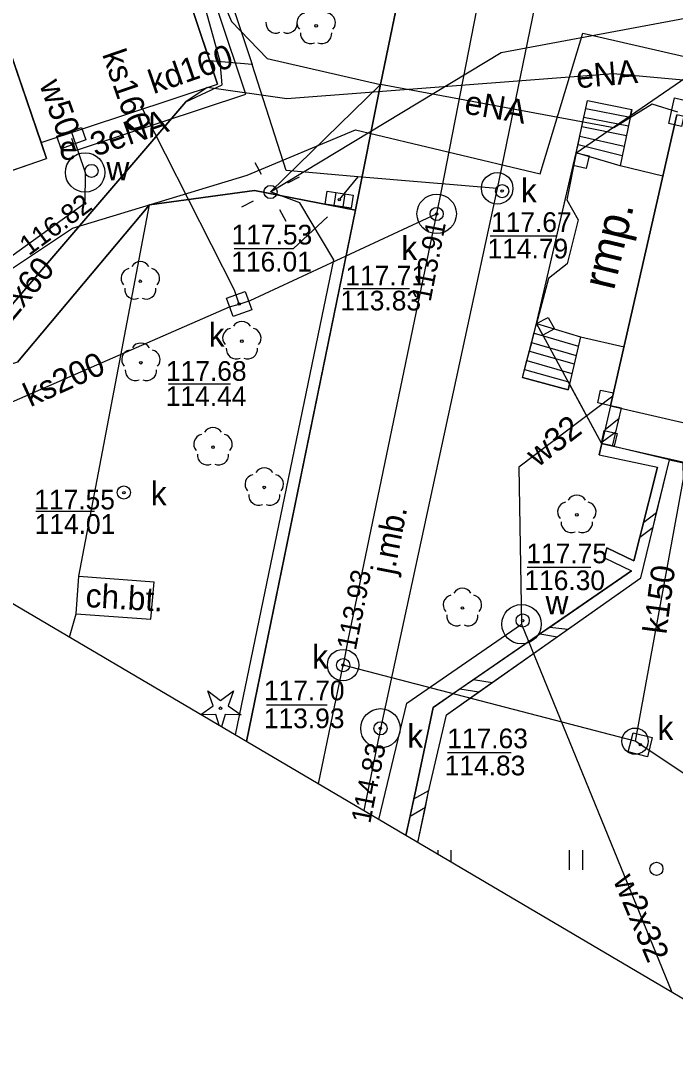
# Model space of a CAD drawing. Extents: x 6434771 to 6436222, y 5663454 to 5664782.
# Drawn here: x 6435054.2 to 6435079.09, y 5663897 to 5663936.61 of the extents above; entities that cross this region are included whole.
import ezdxf

# ---------------------------------------------------------------- set-up
doc = ezdxf.new("R2010")
doc.units = 0
for name, color, linetype in [('Warstwa 1', 7, 'Continuous'), ('Warstwa 10', 7, 'Continuous'), ('Warstwa 11', 7, 'Continuous'), ('Warstwa 12', 7, 'Continuous'), ('Warstwa 13', 7, 'Continuous'), ('Warstwa 14', 7, 'Continuous'), ('Warstwa 15', 7, 'Continuous'), ('Warstwa 2', 7, 'Continuous'), ('Warstwa 21', 7, 'Continuous'), ('Warstwa 31', 7, 'Continuous'), ('Warstwa 32', 7, 'Continuous'), ('Warstwa 33', 7, 'Continuous'), ('Warstwa 36', 7, 'Continuous'), ('Warstwa 4', 7, 'Continuous'), ('Warstwa 5', 7, 'Continuous'), ('Warstwa 51', 7, 'Continuous'), ('Warstwa 6', 7, 'Continuous'), ('Warstwa 63', 7, 'Continuous'), ('Warstwa 7', 7, 'Continuous'), ('Warstwa 8', 7, 'Continuous'), ('Warstwa 9', 7, 'Continuous')]:
    doc.layers.add(name, color=color, linetype=linetype)

msp = doc.modelspace()

# ---------------------------------------------------------------- linework, layer by layer
at = {"layer": 'Warstwa 1'}
msp.add_lwpolyline([(6435030.566, 5663973.645), (6435039.149, 5663947.769), (6435036.993, 5663946.976), (6435036.181, 5663946.696), (6435041.489, 5663931.466), (6435045.908, 5663932.932), (6435047.477, 5663928.708), (6435055.177, 5663931.364), (6435053.638, 5663935.876), (6435053.38, 5663935.79), (6435049.528, 5663946.824), (6435049.084, 5663948.096), (6435056.145, 5663950.764), (6435054.179, 5663956.908), (6435052.694, 5663956.436), (6435051.592, 5663959.62), (6435051.538, 5663959.777), (6435045.895, 5663957.98), (6435039.739, 5663976.169)], dxfattribs=at)
for points in [[(6435054.968, 5663931.977), (6435061.675, 5663934.196), (6435060.083, 5663938.986), (6435058.336, 5663938.407), (6435057.573, 5663940.676), (6435059.09, 5663941.188), (6435057.873, 5663944.773), (6435056.356, 5663944.251), (6435055.513, 5663946.481), (6435057.401, 5663947.139), (6435056.145, 5663950.764), (6435049.424, 5663948.225)], [(6435079.153, 5663933.025), (6435076.628, 5663921.954), (6435086.153, 5663919.759), (6435087.322, 5663920.555), (6435088.39, 5663925.272), (6435089.567, 5663925.068), (6435090.232, 5663927.91), (6435088.627, 5663930.84)]]:
    msp.add_lwpolyline(points, close=True, dxfattribs=at)
msp.add_circle((6435078.375, 5663904.322), 0.25, dxfattribs=at)
at = {"layer": 'Warstwa 10'}
for points in [[(6435061.043, 5663910.199), (6435061.514, 5663910.525), (6435061.312, 5663911.101), (6435061.797, 5663910.731), (6435062.282, 5663911.101), (6435062.08, 5663910.525), (6435062.582, 5663910.178), (6435061.972, 5663910.192), (6435061.834, 5663909.733)], [(6435061.744, 5663909.786), (6435061.622, 5663910.192), (6435061.077, 5663910.179)]]:
    msp.add_lwpolyline(points, dxfattribs=at)
msp.add_circle((6435061.797, 5663910.433), 0.05, dxfattribs=at)
at = {"layer": 'Warstwa 11'}
for centre in [(6435065.432, 5663936.421), (6435058.744, 5663926.691), (6435062.607, 5663924.414), (6435058.766, 5663923.591), (6435061.508, 5663920.377), (6435063.459, 5663918.844), (6435075.348, 5663917.8), (6435070.995, 5663914.252)]:
    msp.add_circle(centre, 0.05, dxfattribs=at)
for centre, start, end in [((6435065.075, 5663936.537), 102.1471, 221.8529), ((6435065.789, 5663936.537), 318.1471, 77.8529), ((6435063.897, 5663936.514), 174.1471, 293.8529), ((6435064.337, 5663936.514), 246.1471, 5.8529), ((6435065.212, 5663936.118), 174.1471, 293.8529), ((6435065.652, 5663936.118), 246.1471, 5.8529), ((6435058.744, 5663927.066), 30.1471, 149.8529), ((6435058.387, 5663926.807), 102.1471, 221.8529), ((6435059.101, 5663926.807), 318.1471, 77.8529), ((6435058.524, 5663926.388), 174.1471, 293.8529), ((6435058.964, 5663926.388), 246.1471, 5.8529), ((6435062.607, 5663924.789), 30.1471, 149.8529), ((6435062.25, 5663924.53), 102.1471, 221.8529), ((6435062.964, 5663924.53), 318.1471, 77.8529), ((6435058.766, 5663923.966), 30.1471, 149.8529), ((6435058.409, 5663923.707), 102.1471, 221.8529), ((6435059.123, 5663923.707), 318.1471, 77.8529), ((6435062.387, 5663924.111), 174.1471, 293.8529), ((6435062.827, 5663924.111), 246.1471, 5.8529), ((6435058.546, 5663923.288), 174.1471, 293.8529), ((6435058.986, 5663923.288), 246.1471, 5.8529), ((6435061.508, 5663920.752), 30.1471, 149.8529), ((6435061.151, 5663920.493), 102.1471, 221.8529), ((6435061.865, 5663920.493), 318.1471, 77.8529), ((6435061.288, 5663920.074), 174.1471, 293.8529), ((6435061.728, 5663920.074), 246.1471, 5.8529), ((6435063.459, 5663919.219), 30.1471, 149.8529), ((6435063.102, 5663918.96), 102.1471, 221.8529), ((6435063.816, 5663918.96), 318.1471, 77.8529), ((6435063.239, 5663918.541), 174.1471, 293.8529), ((6435063.679, 5663918.541), 246.1471, 5.8529), ((6435074.991, 5663917.916), 102.1471, 221.8529), ((6435075.348, 5663918.175), 30.1471, 149.8529), ((6435075.705, 5663917.916), 318.1471, 77.8529), ((6435075.128, 5663917.497), 174.1471, 293.8529), ((6435075.568, 5663917.497), 246.1471, 5.8529), ((6435070.638, 5663914.368), 102.1471, 221.8529), ((6435070.995, 5663914.627), 30.1471, 149.8529), ((6435071.352, 5663914.368), 318.1471, 77.8529), ((6435070.775, 5663913.949), 174.1471, 293.8529), ((6435071.215, 5663913.949), 246.1471, 5.8529)]:
    msp.add_arc(centre, 0.375, start, end, dxfattribs=at)
at = {"layer": 'Warstwa 12'}
for points in [[(6435047.391, 5663918.255), (6435060.477, 5663933.521), (6435061.855, 5663934.174), (6435061.776, 5663935.055), (6435058.558, 5663946.715)], [(6435056.12, 5663932.143), (6435056.274, 5663931.671), (6435062.751, 5663933.813), (6435060.695, 5663940.008)], [(6435063.696, 5663930.091), (6435072.471, 5663935.396), (6435084.159, 5663937.604), (6435099.338, 5663932.48), (6435124.367, 5663918.137), (6435165.517, 5663894.728), (6435170.23, 5663892.401), (6435196.432, 5663878.313), (6435197.764, 5663876.037), (6435200.507, 5663874.574)], [(6435036.434, 5663924.72), (6435036.968, 5663924.705), (6435037.38, 5663924.92), (6435043.089, 5663922.25), (6435047.82, 5663923.153), (6435056.168, 5663928.712), (6435062.803, 5663930.732), (6435066.935, 5663932.452), (6435073.955, 5663930.787), (6435075.57, 5663936.138), (6435090.719, 5663932.655), (6435100.267, 5663929.059), (6435106.207, 5663926.557), (6435117.159, 5663920.834), (6435117.521, 5663919.329)], [(6435243.45, 5663833.342), (6435243.347, 5663833.392), (6435243.041, 5663835.668), (6435233.883, 5663842.599), (6435229.544, 5663847.621), (6435230.488, 5663855.43), (6435227.071, 5663861.482), (6435200.606, 5663877.013), (6435196.659, 5663878.93), (6435171.937, 5663892.14), (6435164.739, 5663895.707), (6435120.054, 5663921.259), (6435106.974, 5663928.778), (6435090.917, 5663933.312), (6435076.731, 5663934.584), (6435064.319, 5663933.634), (6435061.286, 5663934.067)], [(6435079.194, 5663933.129), (6435078.218, 5663933.436), (6435076.756, 5663932.533), (6435067.876, 5663934.181), (6435063.696, 5663930.091)], [(6435061.292, 5663934.069), (6435060.477, 5663933.521), (6435047.391, 5663918.255)], [(6435056.122, 5663932.363), (6435056.644, 5663930.837), (6435056.63, 5663929.657), (6435046.944, 5663922.674), (6435043.457, 5663921.266), (6435042.118, 5663921.366)], [(6435062.368, 5663909.418), (6435066.105, 5663927.502), (6435064.811, 5663929.678), (6435063.696, 5663930.091)], [(6435076.713, 5663922.323), (6435073.14, 5663919.617), (6435073.247, 5663913.635)], [(6435067.814, 5663906.204), (6435068.88, 5663910.628), (6435073.247, 5663913.635)], [(6435073.247, 5663913.635), (6435078.96, 5663899.628)]]:
    msp.add_lwpolyline(points, dxfattribs=at)
at = {"layer": 'Warstwa 14'}
for p, q in [((6435072.056, 5663928.425), (6435074.573, 5663928.425)), ((6435066.461, 5663926.416), (6435068.978, 5663926.416)), ((6435059.817, 5663922.782), (6435062.173, 5663922.782)), ((6435057, 5663917.924), (6435054.764, 5663917.924)), ((6435073.459, 5663915.802), (6435075.883, 5663915.802)), ((6435063.542, 5663910.567), (6435065.857, 5663910.567)), ((6435070.426, 5663908.756), (6435072.854, 5663908.756))]:
    msp.add_line(p, q, dxfattribs=at)
msp.add_lwpolyline([(6435062.309, 5663927.938), (6435064.57, 5663927.938), (6435065.869, 5663929.151)], dxfattribs=at)
for centre in [(6435072.507, 5663930.125), (6435066.312, 5663929.8), (6435056.63, 5663929.657), (6435070.016, 5663929.255), (6435070.016, 5663929.255), (6435062.504, 5663925.826), (6435058.117, 5663918.648), (6435073.289, 5663913.774), (6435066.458, 5663912.077), (6435066.458, 5663912.077), (6435067.879, 5663909.67), (6435067.879, 5663909.67), (6435077.76, 5663909.045)]:
    msp.add_circle(centre, 0.045, dxfattribs=at)
at = {"layer": 'Warstwa 15'}
for centre, radius in [((6435056.644, 5663930.837), 0.75), ((6435072.318, 5663930.227), 0.6), ((6435070.016, 5663929.255), 0.75), ((6435073.247, 5663913.635), 0.75), ((6435066.458, 5663912.077), 0.6), ((6435067.879, 5663909.67), 0.75), ((6435077.564, 5663909.182), 0.5)]:
    msp.add_circle(centre, radius, dxfattribs=at)
at = {"layer": 'Warstwa 2'}
msp.add_circle((6435063.696, 5663930.091), 0.25, dxfattribs=at)
at = {"layer": 'Warstwa 21'}
for points in [[(6435078.841, 5663932.696), (6435079.06, 5663933.672), (6435079.547, 5663933.562), (6435079.328, 5663932.586), (6435078.841, 5663932.696)], [(6435055.565, 5663932.211), (6435056.508, 5663932.546), (6435056.675, 5663932.075), (6435055.732, 5663931.74), (6435055.565, 5663932.211)]]:
    msp.add_lwpolyline(points, dxfattribs=at)
at = {"layer": 'Warstwa 31'}
msp.add_lwpolyline([(6435078.624, 5663930.691), (6435076.999, 5663931.09), (6435075.325, 5663931.581), (6435074.963, 5663929.795), (6435075.394, 5663929.03), (6435074.974, 5663927.355), (6435074.267, 5663926.803), (6435073.816, 5663925.079), (6435075.49, 5663924.578), (6435077.146, 5663924.198)], close=True, dxfattribs=at)
at = {"layer": 'Warstwa 33'}
for p, q in [((6435075.325, 5663931.581), (6435079.5, 5663934.45)), ((6435076.628, 5663921.954), (6435079.153, 5663933.025)), ((6435073.816, 5663925.079), (6435075.325, 5663931.581)), ((6435073.816, 5663925.079), (6435076.281, 5663920.519)), ((6435076.628, 5663921.954), (6435086.153, 5663919.759)), ((6435076.281, 5663920.519), (6435084.639, 5663918.627))]:
    msp.add_line(p, q, dxfattribs=at)
for points in [[(6435075.812, 5663931.468), (6435075.699, 5663930.981), (6435075.212, 5663931.094), (6435075.325, 5663931.581)], [(6435074.256, 5663925.317), (6435074.494, 5663924.877), (6435074.054, 5663924.639), (6435073.816, 5663925.079)], [(6435076.141, 5663922.065), (6435076.252, 5663922.552), (6435076.739, 5663922.441), (6435076.628, 5663921.954)], [(6435076.391, 5663921.007), (6435076.879, 5663920.897), (6435076.769, 5663920.409), (6435076.281, 5663920.519)]]:
    msp.add_lwpolyline(points, close=True, dxfattribs=at)
at = {"layer": 'Warstwa 36'}
for points in [[(6435076.999, 5663931.09), (6435075.325, 5663931.581), (6435075.749, 5663933.576), (6435077.435, 5663933.235), (6435076.999, 5663931.09)], [(6435075.615, 5663932.946), (6435077.307, 5663932.606)], [(6435075.684, 5663933.273), (6435077.374, 5663932.936)], [(6435075.539, 5663932.59), (6435077.232, 5663932.236)], [(6435075.461, 5663932.217), (6435077.15, 5663931.835)], [(6435075.394, 5663931.904), (6435077.077, 5663931.475)], [(6435073.816, 5663925.079), (6435075.49, 5663924.578), (6435075.015, 5663922.554), (6435073.281, 5663923.025), (6435073.816, 5663925.079)], [(6435073.723, 5663924.722), (6435075.407, 5663924.222)], [(6435073.629, 5663924.364), (6435075.323, 5663923.868)], [(6435073.543, 5663924.032), (6435075.247, 5663923.544)], [(6435073.451, 5663923.679), (6435075.162, 5663923.178)], [(6435073.361, 5663923.332), (6435075.086, 5663922.856)]]:
    msp.add_lwpolyline(points, dxfattribs=at)
at = {"layer": 'Warstwa 4'}
for p, q in [((6435066.178, 5663930.074), (6435066.1, 5663929.581)), ((6435066.524, 5663930.019), (6435066.446, 5663929.526))]:
    msp.add_line(p, q, dxfattribs=at)
for points in [[(6435063.348, 5663930.756), (6435063.117, 5663931.199)], [(6435064.361, 5663930.439), (6435064.804, 5663930.67)], [(6435063.031, 5663929.743), (6435062.588, 5663929.512)], [(6435064.044, 5663929.426), (6435064.275, 5663928.983)]]:
    msp.add_lwpolyline(points, dxfattribs=at)
for points in [[(6435065.857, 5663930.125), (6435066.845, 5663929.968), (6435066.767, 5663929.475), (6435065.779, 5663929.632)], [(6435062.278, 5663925.346), (6435062.024, 5663926.052), (6435062.73, 5663926.306), (6435062.984, 5663925.6)], [(6435077.306, 5663908.771), (6435077.486, 5663909.499), (6435078.214, 5663909.319), (6435078.034, 5663908.591)]]:
    msp.add_lwpolyline(points, close=True, dxfattribs=at)
for centre in [(6435056.885, 5663930.894), (6435072.507, 5663930.125), (6435070.016, 5663929.255), (6435058.117, 5663918.648), (6435073.289, 5663913.774), (6435066.458, 5663912.077), (6435067.879, 5663909.67)]:
    msp.add_circle(centre, 0.25, dxfattribs=at)
at = {"layer": 'Warstwa 5'}
for p, q in [((6435067.876, 5663934.181), (6435070.44, 5663946.571)), ((6435060.716, 5663940.038), (6435062.214, 5663936.58)), ((6435062.214, 5663936.58), (6435063.567, 5663935.173)), ((6435063.567, 5663935.173), (6435067.876, 5663934.181)), ((6435059.089, 5663929.597), (6435063.086, 5663930.149)), ((6435063.086, 5663930.149), (6435066.925, 5663929.398)), ((6435054.066, 5663923.618), (6435059.089, 5663929.597)), ((6435056.408, 5663915.469), (6435059.089, 5663929.597)), ((6435056.408, 5663915.469), (6435059.089, 5663929.597)), ((6435062.786, 5663909.171), (6435066.925, 5663929.398)), ((6435078.384, 5663917.886), (6435078.874, 5663919.897)), ((6435078.874, 5663919.897), (6435085.117, 5663918.511)), ((6435078.248, 5663917.326), (6435078.384, 5663917.886)), ((6435077.779, 5663915.4), (6435078.248, 5663917.326)), ((6435056.3, 5663914.03), (6435056.408, 5663915.469)), ((6435056.408, 5663915.469), (6435059.276, 5663915.254)), ((6435059.138, 5663913.826), (6435059.276, 5663915.254)), ((6435074.605, 5663913.16), (6435077.779, 5663915.4)), ((6435056.052, 5663913.144), (6435056.3, 5663914.03)), ((6435056.052, 5663913.144), (6435056.3, 5663914.03)), ((6435056.3, 5663914.03), (6435059.138, 5663913.826)), ((6435072.129, 5663911.413), (6435074.605, 5663913.16)), ((6435071.624, 5663911.056), (6435072.129, 5663911.413)), ((6435070.395, 5663910.189), (6435071.624, 5663911.056)), ((6435069.699, 5663907.207), (6435070.395, 5663910.189)), ((6435069.586, 5663906.67), (6435069.699, 5663907.207)), ((6435069.303, 5663905.326), (6435069.586, 5663906.67)), ((6435070.073, 5663904.871), (6435070.073, 5663905.036)), ((6435070.573, 5663904.576), (6435070.573, 5663905.036)), ((6435075.073, 5663904.286), (6435075.073, 5663905.036)), ((6435075.573, 5663904.286), (6435075.573, 5663905.036))]:
    msp.add_line(p, q, dxfattribs=at)
at = {"layer": 'Warstwa 51'}
for points in [[(6435076.628, 5663921.954), (6435076.196, 5663920.08), (6435078.42, 5663919.613), (6435077.517, 5663916.043), (6435076.483, 5663916.546), (6435076.398, 5663916.157), (6435077.422, 5663915.664)], [(6435077.779, 5663915.4), (6435078.874, 5663919.897), (6435076.704, 5663920.419), (6435077.046, 5663921.858), (6435076.628, 5663921.954)], [(6435076.42, 5663921.053), (6435076.956, 5663921.477)], [(6435076.311, 5663920.577), (6435076.831, 5663920.957)], [(6435077.891, 5663917.517), (6435078.384, 5663917.886)], [(6435077.748, 5663916.954), (6435078.247, 5663917.326)], [(6435077.422, 5663915.664), (6435069.879, 5663910.465), (6435069.221, 5663907.333), (6435068.847, 5663905.595)], [(6435069.303, 5663905.326), (6435069.699, 5663907.207), (6435070.395, 5663910.189), (6435077.779, 5663915.4)], [(6435074.32, 5663913.527), (6435075.007, 5663913.445)], [(6435073.94, 5663913.264), (6435074.606, 5663913.16)], [(6435071.416, 5663911.524), (6435072.129, 5663911.413)], [(6435070.9, 5663911.17), (6435071.624, 5663911.056)], [(6435069.147, 5663906.992), (6435069.719, 5663907.303)], [(6435069.004, 5663906.328), (6435069.587, 5663906.671)]]:
    msp.add_lwpolyline(points, dxfattribs=at)
at = {"layer": 'Warstwa 6'}
for points in [[(6435070.44, 5663946.571), (6435067.876, 5663934.181), (6435066.928, 5663929.412), (6435062.786, 5663909.171)], [(6435066.925, 5663929.398), (6435063.086, 5663930.149), (6435059.089, 5663929.597), (6435054.066, 5663923.618), (6435043.831, 5663920.355)]]:
    msp.add_lwpolyline(points, dxfattribs=at)
for centre in [(6435072.507, 5663930.125), (6435066.312, 5663929.8), (6435070.016, 5663929.255), (6435062.504, 5663925.826), (6435058.117, 5663918.648), (6435073.289, 5663913.774), (6435066.458, 5663912.077), (6435067.879, 5663909.67), (6435077.76, 5663909.045)]:
    msp.add_circle(centre, 0.045, dxfattribs=at)
at = {"layer": 'Warstwa 63'}
msp.add_lwpolyline([(6435677.2, 5663546.629), (6436084.093, 5664236.205), (6435222.122, 5664744.822), (6434815.229, 5664055.245)], close=True, dxfattribs=at)
at = {"layer": 'Warstwa 7'}
for points in [[(6435059.091, 5663946.708), (6435063.004, 5663934.95)], [(6435073.384, 5663946.535), (6435070.197, 5663930.193), (6435070.016, 5663929.255)], [(6435075.668, 5663946.507), (6435072.318, 5663930.227)], [(6435063.004, 5663934.95), (6435061.378, 5663935.09)], [(6435072.318, 5663930.227), (6435067.023, 5663930.671), (6435064.296, 5663930.904), (6435063.004, 5663934.95)], [(6435062.504, 5663925.826), (6435062.33, 5663926.358), (6435058.831, 5663933.255)], [(6435067.023, 5663930.671), (6435066.312, 5663929.8)], [(6435072.318, 5663930.227), (6435068.08, 5663910.597), (6435067.879, 5663909.67), (6435067.247, 5663906.539)], [(6435062.504, 5663925.826), (6435062.916, 5663925.961), (6435070.016, 5663929.255)], [(6435070.016, 5663929.255), (6435069.9, 5663928.716), (6435066.639, 5663913.025), (6435066.458, 5663912.077)], [(6435053.757, 5663922.051), (6435062.14, 5663925.723), (6435062.504, 5663925.826)], [(6435079.382, 5663919.785), (6435079.395, 5663919.171), (6435077.564, 5663909.182)], [(6435115.769, 5663916.721), (6435114.085, 5663917.584), (6435113.932, 5663917.043), (6435102.384, 5663899.932), (6435102.115, 5663899.46), (6435101.843, 5663899.008), (6435098.705, 5663895.096), (6435077.564, 5663909.182)], [(6435065.521, 5663907.557), (6435066.458, 5663912.077)], [(6435077.564, 5663909.182), (6435066.458, 5663912.077)]]:
    msp.add_lwpolyline(points, dxfattribs=at)
at = {"layer": 'Warstwa 8'}
for p, q in [((6435067.876, 5663934.181), (6435070.44, 5663946.571)), ((6435066.928, 5663929.412), (6435067.876, 5663934.181)), ((6435077.387, 5663932.998), (6435079.088, 5663934.167)), ((6435079.088, 5663934.167), (6435079.5, 5663934.45)), ((6435075.685, 5663933.273), (6435075.749, 5663933.576)), ((6435075.749, 5663933.576), (6435077.435, 5663933.235)), ((6435075.539, 5663932.59), (6435075.615, 5663932.946)), ((6435075.615, 5663932.946), (6435075.685, 5663933.273)), ((6435077.387, 5663932.998), (6435077.435, 5663933.235)), ((6435075.46, 5663932.217), (6435075.539, 5663932.59)), ((6435075.394, 5663931.904), (6435075.46, 5663932.217)), ((6435075.325, 5663931.581), (6435075.394, 5663931.904)), ((6435075.212, 5663931.094), (6435075.325, 5663931.581)), ((6435073.816, 5663925.079), (6435075.212, 5663931.094)), ((6435062.786, 5663909.171), (6435066.925, 5663929.398)), ((6435066.925, 5663929.398), (6435066.928, 5663929.412)), ((6435073.723, 5663924.722), (6435073.816, 5663925.079)), ((6435073.63, 5663924.364), (6435073.723, 5663924.722)), ((6435073.543, 5663924.032), (6435073.63, 5663924.364)), ((6435073.451, 5663923.679), (6435073.543, 5663924.032)), ((6435073.361, 5663923.332), (6435073.451, 5663923.679)), ((6435073.281, 5663923.025), (6435073.361, 5663923.332)), ((6435073.281, 5663923.025), (6435075.015, 5663922.554)), ((6435075.015, 5663922.554), (6435075.065, 5663922.768)), ((6435075.065, 5663922.768), (6435076.281, 5663920.519)), ((6435076.196, 5663920.08), (6435076.296, 5663920.516)), ((6435076.281, 5663920.519), (6435076.296, 5663920.516)), ((6435076.196, 5663920.08), (6435078.42, 5663919.613)), ((6435077.747, 5663916.954), (6435078.42, 5663919.613)), ((6435077.517, 5663916.043), (6435077.747, 5663916.954)), ((6435076.398, 5663916.157), (6435076.483, 5663916.546)), ((6435076.483, 5663916.546), (6435077.517, 5663916.043)), ((6435076.398, 5663916.157), (6435077.422, 5663915.664)), ((6435074.321, 5663913.527), (6435077.422, 5663915.664)), ((6435073.94, 5663913.264), (6435074.321, 5663913.527)), ((6435071.416, 5663911.524), (6435073.94, 5663913.264)), ((6435070.902, 5663911.17), (6435071.416, 5663911.524)), ((6435069.879, 5663910.465), (6435070.902, 5663911.17)), ((6435069.221, 5663907.333), (6435069.879, 5663910.465)), ((6435069.148, 5663906.992), (6435069.221, 5663907.333)), ((6435069.005, 5663906.329), (6435069.148, 5663906.992)), ((6435068.847, 5663905.595), (6435069.005, 5663906.329))]:
    msp.add_line(p, q, dxfattribs=at)
at = {"layer": 'Warstwa 9'}
for p, q in [((6435060.716, 5663940.038), (6435062.214, 5663936.58)), ((6435060.083, 5663938.986), (6435061.675, 5663934.196)), ((6435062.214, 5663936.58), (6435063.567, 5663935.173)), ((6435063.567, 5663935.173), (6435067.876, 5663934.181)), ((6435054.968, 5663931.977), (6435061.675, 5663934.196)), ((6435066.928, 5663929.412), (6435067.876, 5663934.181)), ((6435054.968, 5663931.977), (6435055.177, 5663931.364)), ((6435053.894, 5663930.921), (6435055.177, 5663931.364)), ((6435059.089, 5663929.597), (6435063.086, 5663930.149)), ((6435063.086, 5663930.149), (6435066.925, 5663929.398)), ((6435054.066, 5663923.618), (6435059.089, 5663929.597)), ((6435066.925, 5663929.398), (6435066.928, 5663929.412)), ((6435056.3, 5663914.03), (6435056.408, 5663915.469)), ((6435056.408, 5663915.469), (6435059.276, 5663915.254)), ((6435059.138, 5663913.826), (6435059.276, 5663915.254)), ((6435056.3, 5663914.03), (6435059.138, 5663913.826))]:
    msp.add_line(p, q, dxfattribs=at)

# ---------------------------------------------------------------- texts
at = {"layer": 'Warstwa 13'}
for s, rotation, p in [('eNA', 5.0707, (6435075.361, 5663934.037)), ('w50', 289.5557, (6435054.893, 5663934.192)), ('eNA', 350.1803, (6435071.032, 5663933.084)), ('3eNA', 18.9936, (6435057.031, 5663931.432)), ('c2x60', 50.0192, (6435053.473, 5663924.676)), ('w32', 37.8439, (6435073.863, 5663919.586)), ('w2x32', 292.8788, (6435076.714, 5663903.889))]:
    msp.add_text(s, height=0.9, rotation=rotation, dxfattribs=at).set_placement(p)
at = {"layer": 'Warstwa 14'}
for s, rotation, p in [('116.82', 36.486, (6435054.504, 5663927.643)), ('113.91', 78.9536, (6435069.783, 5663925.885)), ('113.93', 78.9536, (6435066.94, 5663912.613)), ('114.83', 78.7645, (6435067.488, 5663906.017))]:
    msp.add_text(s, height=0.75, rotation=rotation, dxfattribs=at).set_placement(p)
for s, p in [('114.79', (6435071.95, 5663927.562)), ('116.01', (6435062.202, 5663927.063)), ('113.83', (6435066.355, 5663925.581)), ('114.44', (6435059.714, 5663921.944)), ('114.01', (6435054.724, 5663917.075)), ('116.30', (6435073.353, 5663914.931)), ('113.93', (6435063.442, 5663909.676)), ('114.83', (6435070.32, 5663907.88))]:
    msp.add_text(s, height=0.75, dxfattribs=at).set_placement(p)
at = {"layer": 'Warstwa 21'}
msp.add_text('e', height=0.9, dxfattribs=at).set_placement((6435055.66, 5663931.315))
at = {"layer": 'Warstwa 32'}
msp.add_text('rmp.', height=1.25, rotation=76.6102, dxfattribs=at).set_placement((6435076.755, 5663926.315))
at = {"layer": 'Warstwa 5'}
for s, p in [('w', (6435057.457, 5663930.537)), ('k', (6435073.223, 5663929.697)), ('k', (6435068.672, 5663927.507)), ('k', (6435061.346, 5663924.201)), ('k', (6435059.142, 5663918.162)), ('w', (6435074.159, 5663914.014)), ('k', (6435065.279, 5663911.947)), ('k', (6435078.418, 5663909.23)), ('k', (6435068.899, 5663908.929))]:
    msp.add_text(s, height=0.9, dxfattribs=at).set_placement(p)
at = {"layer": 'Warstwa 6'}
for s, p in [('117.67', (6435072.083, 5663928.57)), ('117.53', (6435062.216, 5663928.092)), ('117.71', (6435066.542, 5663926.533)), ('117.68', (6435059.718, 5663922.901)), ('117.55', (6435054.711, 5663918.003)), ('117.75', (6435073.428, 5663915.955)), ('117.70', (6435063.444, 5663910.738)), ('117.63', (6435070.418, 5663908.912))]:
    msp.add_text(s, height=0.75, dxfattribs=at).set_placement(p)
at = {"layer": 'Warstwa 7'}
for s, height, rotation, p in [('kd160', 0.902, 19.0795, (6435059.244, 5663933.814)), ('ks160', 0.902, 288.9999, (6435057.286, 5663935.339)), ('ks200', 0.9, 24.3507, (6435054.557, 5663921.891)), ('k150', 0.9, 82.4715, (6435078.753, 5663913.228))]:
    msp.add_text(s, height=height, rotation=rotation, dxfattribs=at).set_placement(p)
at = {"layer": 'Warstwa 8'}
msp.add_text('j.mb.', height=0.9, rotation=78.9593, dxfattribs=at).set_placement((6435068.401, 5663915.487))
at = {"layer": 'Warstwa 9'}
msp.add_text('ch.bt.', height=0.9, rotation=356.5746, dxfattribs=at).set_placement((6435056.644, 5663914.29))

doc.saveas('drawing.dxf')
